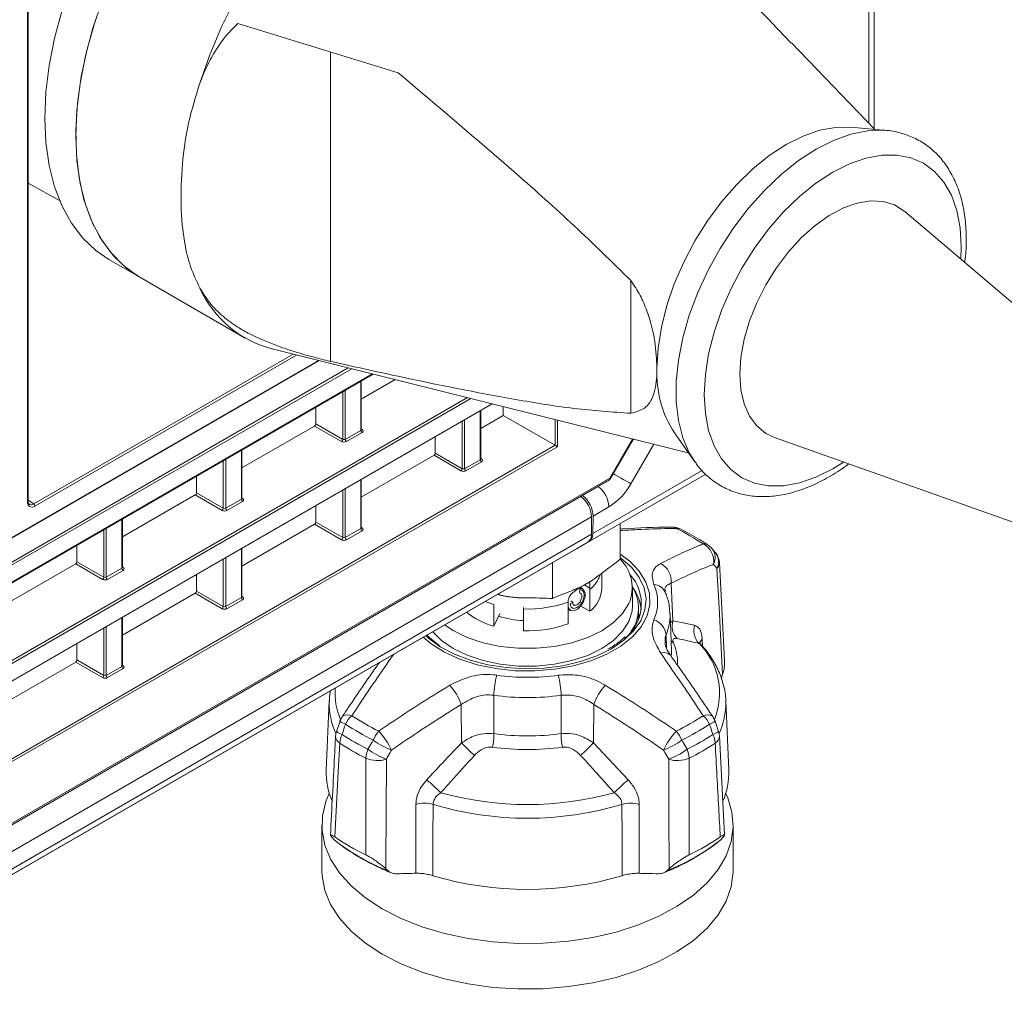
# Model space of a CAD drawing. Header units: millimetres. Extents: x 0 to 1118, y 0 to 864.
# Tile 297 of 512: x 681 to 709, y 107 to 135. Entities that reach past the tile are written whole.
import ezdxf

# ---------------------------------------------------------------- set-up
doc = ezdxf.new("R2010")
doc.units = ezdxf.units.MM

msp = doc.modelspace()

# ---------------------------------------------------------------- linework, layer by layer
at = {"color": 7, "linetype": 'Continuous', "lineweight": 15}
for p, q in [((705.271, 177.5671), (705.271, 131.7804)), ((681.1038, 121.137), (681.1038, 158.2136)), ((687.0954, 134.7835), (691.6765, 133.3755)), ((705.297, 131.7535), (702.9075, 134.2271)), ((705.6195, 131.724), (704.6092, 131.8165)), ((681.1038, 130.2154), (682.0068, 129.7195)), ((712.7907, 123.7531), (706.1511, 129.4093)), ((683.413, 128.0401), (684.2969, 127.5298)), ((684.2969, 127.5298), (687.3021, 125.7949)), ((698.3258, 127.4332), (698.3258, 123.6447)), ((688.0817, 125.4816), (699.9652, 122.5177)), ((680.6331, 120.0742), (689.4213, 125.1475)), ((658.7256, 106.1506), (690.9655, 124.7623)), ((691.5886, 124.6069), (690.6243, 124.0502)), ((690.6242, 123.1764), (690.6242, 124.5653)), ((661.9291, 105.1816), (694.3746, 123.912)), ((689.3258, 123.3414), (689.3258, 123.8157)), ((694.6798, 123.8359), (694.6798, 123.5838)), ((694.036, 122.3383), (694.036, 123.7166)), ((694.6798, 123.5838), (694.036, 123.2122)), ((696.1601, 122.7292), (694.6798, 123.5838)), ((689.2904, 123.2802), (687.2125, 122.0806)), ((692.7376, 122.5034), (692.7376, 122.967)), ((697.7244, 121.7488), (698.3945, 122.9094)), ((699.5668, 123.0818), (700.1521, 122.2531)), ((702.4224, 122.9503), (710.6409, 120.0291)), ((687.2125, 121.2068), (687.2125, 122.5957)), ((692.7022, 122.4422), (690.6243, 121.2426)), ((685.914, 121.3719), (685.914, 121.8461)), ((696.8203, 119.8), (700.4634, 121.9031)), ((700.4633, 121.9032), (697.1281, 119.9777)), ((656.0584, 97.6935), (697.7176, 121.7428)), ((690.6242, 120.3687), (690.6242, 121.747)), ((685.8786, 121.3106), (683.8007, 120.111)), ((689.3258, 120.5338), (689.3258, 120.9974)), ((697.2012, 120.1891), (697.2012, 120.6834)), ((697.2435, 120.7078), (697.236, 120.2092)), ((683.8007, 119.2372), (683.8007, 120.6261)), ((689.2904, 120.4726), (687.2125, 119.273)), ((698.0212, 120.4933), (698.0212, 119.4715)), ((682.5022, 119.4023), (682.5022, 119.8765)), ((697.0976, 119.9602), (696.7744, 119.7735)), ((696.7992, 119.7878), (697.1281, 119.9777)), ((609.6765, 69.493), (696.7744, 119.7735)), ((687.2125, 118.3992), (687.2125, 119.7774)), ((696.7992, 119.7878), (696.8098, 119.7939)), ((696.8098, 119.7939), (696.8203, 119.8)), ((700.7377, 119.6596), (700.6376, 119.7791)), ((682.4668, 119.341), (680.3889, 118.1415)), ((696.0815, 119.3735), (696.0815, 118.3517)), ((701, 116.5763), (700.8533, 119.3688)), ((685.914, 118.5642), (685.914, 119.0278)), ((697.4965, 118.6566), (697.4965, 119.0777)), ((685.8786, 118.503), (683.8007, 117.3034)), ((696.853, 118.6638), (696.6539, 118.5861)), ((696.9755, 118.598), (696.8993, 118.6769)), ((697.1513, 118.6082), (697.1513, 117.9863)), ((698.3715, 118.1462), (698.3715, 118.6566)), ((694.4107, 117.5624), (694.4107, 118.1843)), ((696.5326, 118.2325), (696.5373, 118.2575)), ((696.5326, 117.6291), (696.5326, 118.2511)), ((696.5951, 118.2124), (696.6624, 118.2512)), ((696.6624, 118.2512), (696.6085, 118.2824)), ((697.1513, 117.9863), (696.8938, 118.135)), ((694.4107, 117.5624), (694.5776, 117.9219)), ((695.2555, 118.0941), (695.2559, 118.0536)), ((695.2559, 118.0536), (695.2559, 117.4316)), ((696.5267, 117.9968), (696.5659, 118.0204)), ((696.5326, 118.0384), (696.5633, 118.0207)), ((696.5817, 118.0134), (696.6309, 118.0012)), ((698.5465, 117.891), (698.5358, 117.7403)), ((698.5465, 117.891), (698.5465, 118.0725)), ((699.4878, 116.8594), (699.4421, 117.9272)), ((683.8007, 116.4296), (683.8007, 117.8078)), ((682.5022, 116.5946), (682.5022, 117.0582)), ((697.7048, 116.9224), (697.6641, 116.9008)), ((699.4878, 116.8594), (699.4863, 116.8874)), ((682.4668, 116.5334), (680.3889, 115.3338)), ((700.905, 116.0522), (700.9429, 116.1795)), ((689.7081, 115.4257), (689.6233, 113.4436)), ((701.1198, 113.4436), (701.035, 115.4256)), ((701.035, 115.4256), (701.0363, 115.3857)), ((690.0156, 114.8454), (689.9165, 114.5528)), ((700.8267, 114.5528), (700.7272, 114.8454)), ((701.0009, 111.5946), (700.8534, 114.4186)), ((689.4978, 111.879), (689.4978, 110.5827)), ((701.2453, 110.5827), (701.2453, 111.879)), ((689.8381, 111.4631), (689.8002, 111.5083)), ((689.8381, 111.4631), (689.9067, 111.409)), ((689.853, 111.4511), (689.9315, 111.3893)), ((700.9429, 111.5083), (700.905, 111.4631)), ((691.3257, 110.6277), (691.3968, 110.5633)), ((699.3462, 110.5633), (699.4174, 110.6277))]:
    msp.add_line(p, q, dxfattribs=at)
at = {"color": 9, "linetype": 'Continuous', "lineweight": 0}
for p, q in [((705.1246, 131.932), (705.1246, 177.363)), ((681.0892, 121.1166), (681.0892, 158.1932)), ((689.743, 133.9697), (689.743, 125.1275)), ((681.2671, 121.0546), (688.678, 125.3329)), ((688.775, 125.3087), (681.3012, 120.9941)), ((658.6813, 106.7137), (690.2534, 124.9399)), ((690.3517, 124.9154), (658.761, 106.6784)), ((680.6435, 120.0971), (689.4008, 125.1526)), ((658.761, 106.1879), (690.945, 124.7674)), ((690.6096, 123.1558), (690.6096, 124.5569)), ((693.7544, 124.0667), (661.9968, 105.7335)), ((662.0346, 105.8366), (693.6561, 124.0913)), ((690.0929, 122.8986), (690.0929, 124.2585)), ((690.1633, 124.2992), (690.1633, 122.8981)), ((661.9044, 105.1843), (694.3542, 123.9171)), ((694.0214, 122.3177), (694.0214, 123.7081)), ((696.1601, 122.7292), (696.1601, 123.4667)), ((690.0575, 122.8374), (689.2904, 123.2802)), ((689.3258, 123.3414), (690.0929, 122.8986)), ((690.6243, 123.1892), (690.6453, 123.1767)), ((693.5046, 122.0606), (693.5046, 123.4098)), ((693.575, 123.4504), (693.575, 122.06)), ((696.2305, 123.4491), (696.2305, 122.6885)), ((690.1633, 122.8981), (690.6096, 123.1558)), ((690.6446, 123.0947), (690.1983, 122.837)), ((697.7194, 121.7862), (698.3713, 122.9152)), ((656.0493, 99.5737), (696.1601, 122.7292)), ((696.2305, 122.6885), (656.0843, 99.5126)), ((698.9774, 122.764), (698.3225, 121.6296)), ((687.1978, 121.1862), (687.1978, 122.5873)), ((693.4693, 121.9993), (692.7022, 122.4422)), ((692.7376, 122.5034), (693.5046, 122.0606)), ((694.036, 122.3512), (694.0571, 122.3386)), ((686.6811, 120.929), (686.6811, 122.289)), ((686.7515, 122.3296), (686.7515, 120.9285)), ((693.575, 122.06), (694.0214, 122.3177)), ((694.0564, 122.2566), (693.6101, 121.999)), ((656.0843, 97.7507), (697.7194, 121.7862)), ((697.236, 120.2092), (700.3589, 122.012)), ((690.6096, 120.3481), (690.6096, 121.7385)), ((686.6457, 120.8678), (685.8786, 121.3106)), ((685.914, 121.3719), (686.6811, 120.929)), ((687.2125, 121.2197), (687.2335, 121.2071)), ((690.0929, 120.091), (690.0929, 121.4402)), ((690.1633, 121.4809), (690.1633, 120.0904)), ((681.1038, 121.1625), (681.2671, 121.0546)), ((686.7515, 120.9285), (687.1978, 121.1862)), ((687.2329, 121.1251), (686.7865, 120.8674)), ((697.6975, 120.9699), (697.2435, 120.7078)), ((697.2012, 120.6834), (610.1033, 70.4029)), ((683.786, 119.2166), (683.786, 120.6177)), ((690.0575, 120.0297), (689.2904, 120.4726)), ((689.3258, 120.5338), (690.0929, 120.091)), ((690.6243, 120.3816), (690.6453, 120.369)), ((610.1033, 69.9085), (697.2012, 120.1891)), ((683.2693, 118.9594), (683.2693, 120.3194)), ((683.3397, 120.36), (683.3397, 118.9589)), ((690.1633, 120.0904), (690.6096, 120.3481)), ((690.6446, 120.2871), (690.1983, 120.0294)), ((697.0976, 119.9602), (609.9997, 69.6796)), ((687.1978, 118.3785), (687.1978, 119.7689)), ((683.2339, 118.8982), (682.4668, 119.341)), ((682.5022, 119.4023), (683.2693, 118.9594)), ((683.8007, 119.2501), (683.8217, 119.2375)), ((686.6811, 118.1214), (686.6811, 119.4706)), ((686.7515, 119.5113), (686.7515, 118.1209)), ((683.3397, 118.9589), (683.786, 119.2166)), ((683.8211, 119.1555), (683.3747, 118.8979)), ((697.1525, 118.649), (697.0102, 118.7312)), ((699.4752, 118.7864), (699.5241, 117.7105)), ((686.6457, 118.0602), (685.8786, 118.503)), ((685.914, 118.5642), (686.6811, 118.1214)), ((687.2125, 118.412), (687.2335, 118.3995)), ((686.7515, 118.1209), (687.1978, 118.3785)), ((687.2329, 118.3175), (686.7865, 118.0598)), ((683.786, 116.4089), (683.786, 117.7994)), ((699.4534, 117.6623), (699.5241, 117.7105)), ((699.5241, 117.7105), (700.1459, 117.5887)), ((683.2693, 116.1518), (683.2693, 117.501)), ((683.3397, 117.5417), (683.3397, 116.1513)), ((699.3283, 117.3145), (699.3462, 116.9156)), ((700.2804, 117.0641), (700.3136, 117.0504)), ((700.3618, 117.1874), (700.3716, 116.9892)), ((683.2339, 116.0906), (682.4668, 116.5334)), ((682.5022, 116.5946), (683.2693, 116.1518)), ((683.8007, 116.4424), (683.8217, 116.4299)), ((683.3397, 116.1513), (683.786, 116.4089)), ((683.8211, 116.3479), (683.3747, 116.0902)), ((693.4882, 114.226), (693.4809, 115.3259)), ((694.4107, 115.585), (694.4138, 114.4889)), ((696.3293, 114.4889), (696.3324, 115.585)), ((697.2622, 115.3259), (697.2549, 114.226)), ((697.2549, 114.226), (698.2473, 113.1724)), ((692.1818, 110.4998), (692.1799, 112.4641)), ((698.5632, 112.4641), (698.5613, 110.4998))]:
    msp.add_line(p, q, dxfattribs=at)
at = {"color": 7, "linetype": 'Continuous', "lineweight": 15, "flags": 128}
for points in [[(686.0129, 133.0761), (686.2953, 133.8828), (686.6319, 134.6852), (687.0196, 135.475), (687.4543, 136.2443), (687.9317, 136.9855), (688.4471, 137.6912), (688.9952, 138.3542), (689.5706, 138.9679), (690.1675, 139.5261), (690.78, 140.0232), (691.4017, 140.4544), (692.0267, 140.8151), (692.6484, 141.1019), (693.2609, 141.3118), (693.8578, 141.4428), (694.4332, 141.4934), (694.9813, 141.4633), (695.4967, 141.3527), (695.9741, 141.1627), (696.4088, 140.8953), (696.7876, 140.5622)], [(684.2969, 127.5298), (684.2418, 127.5624), (683.8302, 127.8634), (683.467, 128.237), (683.156, 128.6796), (682.9001, 129.1867), (682.702, 129.7533), (682.5636, 130.3737), (682.4862, 131.0419), (682.4707, 131.7511), (682.5172, 132.4943), (682.6252, 133.2641), (682.7937, 134.0529), (683.021, 134.8528), (683.3048, 135.6559)], [(683.2287, 135.4553), (682.9588, 134.6522), (682.746, 133.8543), (682.5925, 133.0695), (682.4998, 132.3057), (682.4688, 131.5703)], [(682.0749, 135.1625), (681.8621, 134.3646), (681.7086, 133.5798), (681.6159, 132.8159), (681.5849, 132.0805)], [(681.5849, 132.0805), (681.6159, 131.381), (681.7086, 130.7241), (681.8621, 130.1166), (682.0749, 129.5644), (682.3448, 129.0729), (682.6692, 128.6472), (683.0448, 128.2914), (683.413, 128.0401)], [(699.0695, 124.9311), (699.101, 125.5056), (699.1952, 126.1066), (699.3504, 126.724), (699.5639, 127.3472), (699.832, 127.9654), (700.1503, 128.5682), (700.5132, 129.1453), (700.9146, 129.6866), (701.3475, 130.1831), (701.8046, 130.6261), (702.278, 131.0082), (702.7596, 131.3227), (703.2413, 131.5643), (703.7147, 131.7289), (704.1718, 131.8136), (704.6047, 131.8169), (704.6092, 131.8165)], [(705.4854, 131.7324), (705.5417, 131.7298), (705.6195, 131.724)], [(682.4688, 131.5703), (682.4998, 130.8707), (682.5925, 130.2139), (682.746, 129.6063), (682.9588, 129.0541), (683.2287, 128.5627), (683.5531, 128.137), (683.9287, 127.7812), (684.2969, 127.5298)], [(706.1511, 129.4093), (706.1343, 129.4234), (705.8528, 129.5987), (705.5299, 129.6965), (705.1733, 129.7145), (704.7912, 129.6524), (704.3927, 129.5116), (703.987, 129.2954), (703.5837, 129.0088), (703.1923, 128.6586), (702.8218, 128.253), (702.4811, 127.8015), (702.178, 127.3146), (701.9197, 126.8038), (701.7123, 126.2811), (701.5605, 125.7587), (701.468, 125.2488), (701.4369, 124.7635)], [(701.4369, 124.7635), (701.468, 124.314), (701.5605, 123.9109), (701.7123, 123.5637), (701.9197, 123.2805), (702.178, 123.068), (702.4224, 122.9503)], [(692.3891, 117.2419), (692.6164, 117.0532), (692.9983, 116.8142), (693.4417, 116.6137), (693.9351, 116.4568), (694.4657, 116.3477), (695.0197, 116.289), (695.5829, 116.2825), (696.1405, 116.3282), (696.6783, 116.4249), (697.1822, 116.5702), (697.6392, 116.7603), (698.0375, 116.9902), (698.3668, 117.254), (698.6184, 117.5449), (698.786, 117.8554), (698.8652, 118.1773), (698.8538, 118.5024), (698.7523, 118.8223), (698.5632, 119.1286), (698.2914, 119.4134), (698.0212, 119.6194)], [(696.8679, 118.6339), (696.8995, 118.6342), (696.9753, 118.5981), (697.0165, 118.5135), (697.016, 118.3948), (696.9739, 118.2625), (696.8975, 118.1395), (696.7999, 118.0469), (696.6979, 118.0007), (696.6092, 118.0088), (696.549, 118.0699), (696.5326, 118.1201)], [(693.001, 117.5952), (693.2486, 117.4328), (693.649, 117.2386), (694.1017, 117.0875), (694.5929, 116.984), (695.1079, 116.9314), (695.6308, 116.9312), (696.1459, 116.9834), (696.6374, 117.0864), (697.0905, 117.2372), (697.4913, 117.431), (697.8277, 117.6621), (698.0895, 117.9235), (698.2687, 118.2071)], [(698.2687, 117.6967), (698.3599, 117.994), (698.3715, 118.1462)], [(692.6638, 117.4005), (692.9128, 117.1539), (693.2486, 116.9225), (693.649, 116.7283), (694.1017, 116.5772), (694.5929, 116.4737), (695.1079, 116.4211), (695.6308, 116.4208), (696.1459, 116.473), (696.6374, 116.5761), (697.0905, 116.7268), (697.4913, 116.9207), (697.8277, 117.1518), (698.0895, 117.4131), (698.2687, 117.6967)], [(697.7673, 116.9163), (697.352, 116.7123), (696.8854, 116.5495), (696.3795, 116.4319), (695.8476, 116.3628), (695.3033, 116.3438), (694.7608, 116.3754), (694.2341, 116.4569), (693.7369, 116.5861), (693.282, 116.7596), (692.8812, 116.9731), (692.5449, 117.2208), (692.4638, 117.2953)], [(692.5, 117.3059), (692.5682, 117.2365), (692.8579, 116.9995)], [(691.2182, 109.4813), (690.7392, 109.7941), (690.3305, 110.1385), (689.9983, 110.5093), (689.7474, 110.9009), (689.5819, 111.3073), (689.5041, 111.7224), (689.5152, 112.1398), (689.6151, 112.5533), (689.7099, 112.782)], [(701.0332, 112.782), (701.0893, 112.6553), (701.2112, 112.2438), (701.2446, 111.8268), (701.189, 111.4105), (701.0451, 111.0014), (700.8153, 110.6055), (700.503, 110.229), (700.1128, 109.8774), (699.6508, 109.5563), (699.124, 109.2703), (698.5402, 109.0239), (697.9084, 108.8207), (697.2382, 108.6639), (696.5396, 108.5559), (695.8234, 108.4982), (695.1003, 108.4917), (694.3813, 108.5367), (693.6773, 108.6323), (692.999, 108.7771), (692.3567, 108.9689), (691.76, 109.2048), (691.2182, 109.4813)], [(691.2182, 108.185), (690.7392, 108.4978), (690.3305, 108.8423), (689.9983, 109.2131), (689.7474, 109.6047), (689.5819, 110.0111), (689.5041, 110.4261), (689.4978, 110.5827)], [(701.2453, 110.5827), (701.2446, 110.5305), (701.189, 110.1143), (701.0451, 109.7051), (700.8153, 109.3093), (700.503, 108.9327), (700.1128, 108.5812), (699.6508, 108.26), (699.124, 107.974), (698.5402, 107.7276), (697.9084, 107.5244), (697.2382, 107.3677), (696.5396, 107.2596), (695.8234, 107.2019), (695.1003, 107.1955), (694.3813, 107.2404), (693.6773, 107.336), (692.999, 107.4808), (692.3567, 107.6726), (691.76, 107.9086), (691.2182, 108.185)]]:
    msp.add_lwpolyline(points, dxfattribs=at)
at = {"color": 9, "linetype": 'Continuous', "lineweight": 0, "flags": 128}
for points in [[(700.1589, 122.2436), (699.9937, 122.5109), (699.8088, 122.9436), (699.6838, 123.4335), (699.6208, 123.9728), (699.6208, 124.553), (699.6838, 125.165), (699.8088, 125.7992), (699.9937, 126.4454), (700.2358, 127.0936), (700.5311, 127.7336), (700.8751, 128.3551), (701.2623, 128.9485), (701.6865, 129.5043), (702.1412, 130.0138), (702.619, 130.469), (703.1126, 130.8626), (703.6141, 131.1886), (704.1156, 131.4416), (704.6091, 131.6178), (705.087, 131.7144), (705.4854, 131.7324)], [(707.7447, 128.0517), (707.7575, 128.4123), (707.7261, 128.9472), (707.6325, 129.4367), (707.4782, 129.8724), (707.266, 130.2469), (706.9993, 130.5538), (706.6829, 130.7878), (706.3221, 130.9449), (705.923, 131.0224), (705.4926, 131.019), (705.0382, 130.9348), (704.5675, 130.7712), (704.0886, 130.531)], [(704.0886, 130.531), (703.6097, 130.2183), (703.139, 129.8384), (702.6845, 129.398), (702.2541, 128.9044), (701.8551, 128.3661), (701.4942, 127.7924), (701.1778, 127.1931), (700.9112, 126.5784), (700.6989, 125.9588), (700.5446, 125.3449), (700.451, 124.7473), (700.4196, 124.1762), (700.451, 123.6413), (700.5446, 123.1518), (700.6989, 122.7161), (700.9112, 122.3416), (701.1778, 122.0347), (701.4942, 121.8007), (701.8551, 121.6436), (702.2541, 121.5661), (702.6845, 121.5695), (703.139, 121.6537), (703.6097, 121.8173), (704.0886, 122.0575), (704.395, 122.2492)], [(698.3225, 121.6296), (698.2669, 121.6617), (698.1999, 121.7004), (698.124, 121.7443), (698.0421, 121.7915), (697.9574, 121.8404), (697.8732, 121.889), (697.8223, 121.9184)], [(698.0212, 119.5183), (698.0386, 119.5056), (698.3393, 119.243), (698.5631, 118.9559), (698.7042, 118.6519), (698.759, 118.3387), (698.7261, 118.0245), (698.6063, 117.7174), (698.4027, 117.4254), (698.1206, 117.156), (697.7673, 116.9163)], [(700.9429, 116.1795), (700.8634, 117.6947), (700.8513, 117.9267), (700.7839, 119.2096)], [(694.4107, 118.1843), (694.264, 118.2315), (694.1666, 118.268)], [(698.5396, 117.7491), (698.5484, 117.8521), (698.5465, 117.9649)], [(699.4761, 117.1334), (699.505, 117.1085), (699.5403, 117.0844)], [(699.4873, 116.7327), (699.489, 116.8007), (699.4878, 116.8594)], [(690.0712, 114.9609), (690.0821, 114.975), (690.1164, 115.0012), (690.1625, 115.0173), (690.2188, 115.023), (690.2837, 115.018), (690.355, 115.0024)], [(700.6712, 114.9619), (700.661, 114.975), (700.6266, 115.0012), (700.5806, 115.0173), (700.5242, 115.023), (700.4594, 115.018), (700.3881, 115.0024)], [(690.0102, 114.2185), (689.9662, 113.4015), (689.866, 111.5367)], [(691.3391, 113.7573), (691.3323, 112.1924), (691.3267, 110.8716), (691.3257, 110.6277)], [(699.4174, 110.6277), (699.4108, 112.1924), (699.4098, 112.4321), (699.404, 113.7573)], [(692.6725, 112.4695), (692.6719, 111.5455), (692.6712, 110.4311)], [(698.0719, 110.4311), (698.0712, 111.5455), (698.0705, 112.4695)]]:
    msp.add_lwpolyline(points, dxfattribs=at)
at = {"color": 7, "linetype": 'Continuous', "lineweight": 15}
for centre, radius, start, end in [((688.8755, 128.5287), 3.1488, 204.61722, 255.39773), ((702.1992, 124.7812), 3.1333, 177.25673, 212.84456), ((696.423, 120.6448), 0.7792, 2.84252, 52.93805), ((699.5091, 119.8926), 0.5, 63.93608, 90.80841), ((696.9508, 120.1644), 0.2515, 305.69767, 5.61985), ((700.2549, 119.462), 0.5, 39.76937, 55.7312), ((700.3541, 119.3426), 0.5, 3.01096, 39.66587), ((697.2193, 118.6561), 1.1414, 336.8363, 45.13424), ((697.3684, 118.1923), 1.2541, 307.9843, 42.00396), ((697.3944, 118.0713), 1.1476, 324.11712, 32.61498), ((696.5962, 118.6963), 0.9012, 308.02136, 357.47502), ((697.3341, 117.9035), 1.2932, 5.57163, 36.67151), ((694.9525, 119.6176), 2.1255, 231.40702, 255.23277), ((695.3546, 120.3061), 2.5872, 251.73903, 267.81454), ((695.3883, 120.801), 3.3719, 267.74922, 289.83687), ((690.4881, 114.6849), 0.5, 146.31796, 161.25662), ((700.2549, 114.6849), 0.5, 18.74338, 33.68204), ((690.389, 114.3924), 0.5, 161.27814, 177.00497), ((700.3541, 114.3924), 0.5, 2.99503, 18.72186), ((691.6064, 113.3642), 1.9847, 177.70665, 203.41133), ((699.1338, 113.3644), 1.9876, 336.14498, 2.28428), ((693.6833, 117.1272), 6.7695, 235.67396, 244.33142), ((697.0601, 117.1266), 6.7687, 295.66808, 304.32654), ((695.3715, 119.5479), 9.5083, 253.50092, 286.49898)]:
    msp.add_arc(centre, radius, start, end, dxfattribs=at)
at = {"color": 9, "linetype": 'Continuous', "lineweight": 0}
for centre, radius, start, end in [((690.6865, 123.1593), 0.077, 182.63888, 237.07024), ((690.6299, 123.1995), 0.0275, 258.49086, 303.93838), ((690.0149, 122.9028), 0.078, 303.05963, 356.9379), ((690.2401, 122.9016), 0.077, 182.63888, 237.07024), ((693.4267, 122.0647), 0.078, 303.06348, 356.93899), ((693.6519, 122.0636), 0.077, 182.63734, 237.07301), ((694.0983, 122.3212), 0.077, 182.63734, 237.07301), ((694.0417, 122.3615), 0.0276, 258.63436, 303.9227), ((696.9192, 120.9313), 0.7792, 2.84252, 52.93805), ((696.743, 122.4999), 1.8033, 301.9549, 331.14421), ((681.0792, 121.1392), 0.0247, 293.83494, 354.85743), ((681.2241, 120.9905), 0.0772, 2.69635, 56.14557), ((687.2747, 121.1897), 0.077, 182.63888, 237.07024), ((687.2181, 121.2299), 0.0275, 258.49086, 303.93838), ((686.6031, 120.9332), 0.078, 303.05963, 356.9379), ((686.8283, 120.932), 0.077, 182.63888, 237.07024), ((699.5023, 120.1959), 0.1966, 52.5649, 90.17218), ((690.0149, 120.0951), 0.078, 303.06082, 356.93918), ((690.2401, 120.094), 0.077, 182.63734, 237.07301), ((690.6865, 120.3517), 0.077, 182.63734, 237.07301), ((690.6299, 120.3919), 0.0276, 258.63436, 303.9227), ((699.6606, 120.1949), 0.1619, 65.11221, 103.86789), ((696.9161, 114.7802), 6.194, 55.90732, 64.09805), ((700.4155, 119.6915), 0.2199, 56.63572, 97.1804), ((700.1275, 119.4105), 0.5631, 351.6822, 62.44097), ((700.3073, 119.5198), 0.4229, 333.17991, 38.2843), ((700.4069, 119.4005), 0.4225, 333.13826, 38.0827), ((698.9, 118.8449), 0.5781, 354.1943, 61.36516), ((700.6422, 119.3664), 0.2113, 312.11655, 0.67479), ((683.8629, 119.2201), 0.077, 182.63888, 237.07024), ((683.8063, 119.2604), 0.0275, 258.49086, 303.93838), ((696.4707, 119.4138), 1.0546, 310.19294, 337.66619), ((683.1914, 118.9636), 0.078, 303.06091, 356.93909), ((683.4166, 118.9625), 0.077, 182.63888, 237.07024), ((697.8096, 118.2455), 1.2794, 336.67924, 23.32017), ((698.9654, 118.3804), 0.3721, 24.65218, 87.05391), ((687.2747, 118.3821), 0.077, 182.63734, 237.07301), ((687.2181, 118.4223), 0.0276, 258.63436, 303.9227), ((695.3883, 121.4229), 3.3719, 267.74922, 289.83687), ((686.6031, 118.1256), 0.078, 303.06082, 356.93918), ((686.8283, 118.1244), 0.077, 182.63734, 237.07301), ((698.0251, 117.8736), 1.4181, 336.77918, 1.25246), ((698.8202, 117.2544), 0.5116, 6.74362, 71.27024), ((700.0279, 117.5637), 0.5248, 163.76487, 222.71333), ((700.6317, 117.4337), 0.5099, 162.30099, 226.46192), ((698.173, 116.5057), 1.4847, 358.53821, 22.94328), ((698.8202, 115.643), 2.0375, 338.21941, 44.22103), ((700.5181, 117.0207), 0.2285, 133.16157, 165.4479), ((699.2749, 116.5578), 0.2488, 44.38017, 113.16501), ((683.8629, 116.4125), 0.077, 182.63734, 237.07301), ((683.8063, 116.4528), 0.0276, 258.63436, 303.9227), ((696.7311, 115.5413), 2.3208, 164.54659, 178.92167), ((695.3715, 122.4688), 6.3698, 262.08309, 277.91711), ((694.013, 115.5415), 2.3198, 1.07443, 15.45619), ((683.1913, 116.156), 0.078, 303.0621, 356.94036), ((683.4166, 116.1548), 0.077, 182.63734, 237.07301), ((691.851, 114.7112), 1.7419, 20.66612, 41.81284), ((698.8921, 114.7112), 1.742, 138.18833, 159.33461), ((691.7915, 115.6417), 1.9156, 175.42318, 203.202), ((691.7059, 115.3547), 1.9992, 178.27692, 205.40237), ((695.3715, 122.4941), 6.9756, 262.08259, 277.91741), ((699.0348, 115.3556), 2.0017, 334.60246, 0.8609), ((690.2657, 115.1279), 0.3776, 228.34345, 255.85583), ((690.8789, 114.4183), 0.7846, 131.88811, 154.04482), ((693.771, 120.0768), 6.4182, 235.90728, 244.0981), ((693.827, 120.1319), 6.194, 235.90732, 244.09805), ((696.9153, 120.1333), 6.1956, 295.90301, 304.09162), ((696.9715, 120.0778), 6.4194, 295.90264, 304.09199), ((699.8639, 114.4181), 0.785, 25.96165, 48.10703), ((700.4782, 115.1261), 0.3757, 284.09504, 311.74781), ((690.169, 114.837), 0.3806, 228.23616, 255.90059), ((690.639, 114.1853), 0.6297, 153.33368, 176.97193), ((693.729, 119.9421), 6.5811, 236.28669, 243.71869), ((691.8085, 113.9737), 0.9034, 139.52757, 158.59672), ((689.6167, 113.1396), 2.0691, 25.19519, 43.3532), ((692.0274, 114.536), 2.3868, 349.53109, 358.8702), ((695.3715, 121.4803), 7.0566, 262.19957, 277.80061), ((698.7127, 114.5357), 2.3839, 181.12485, 190.47539), ((701.1263, 113.1397), 2.069, 136.64596, 154.80511), ((698.9347, 113.9737), 0.9033, 21.4019, 40.47321), ((697.0132, 119.9437), 6.5829, 296.28233, 303.71229), ((700.574, 114.8372), 0.3809, 284.10515, 311.75323), ((700.104, 114.1852), 0.6298, 3.03338, 26.66588), ((690.1321, 114.4284), 0.2427, 182.31657, 239.8334), ((693.7087, 119.7615), 6.6635, 236.28689, 243.71848), ((692.2208, 115.9922), 2.1031, 233.4161, 249.6357), ((704.4916, 125.0223), 15.4154, 224.4556, 226.36225), ((686.1965, 125.0781), 15.4937, 313.64256, 315.53958), ((698.5221, 115.9924), 2.1034, 290.36476, 306.58242), ((697.0327, 119.7644), 6.6669, 296.2834, 303.71123), ((700.6164, 114.4251), 0.2371, 299.42586, 358.42715), ((691.5125, 113.7519), 0.7551, 157.46104, 177.35859), ((692.0657, 115.7232), 2.0958, 233.36344, 249.71457), ((695.3715, 121.3804), 7.3461, 262.19971, 277.80047), ((698.6775, 115.7229), 2.0956, 290.28446, 306.63749), ((699.231, 113.752), 0.7547, 2.63779, 22.54611), ((691.0888, 114.5648), 0.8454, 246.97872, 287.22215), ((699.6543, 114.5649), 0.8455, 252.7791, 293.01971), ((500.1782, -97.1518), 284.9954, 47.450667, 47.560636), ((885.0062, -91.0839), 276.7662, 132.437799, 132.551037), ((695.3715, 121.5881), 9.1265, 254.28156, 285.71837), ((692.4354, 111.6326), 0.8698, 74.17704, 107.08102), ((698.3077, 111.6326), 0.8698, 72.91851, 105.82341), ((695.3715, 121.4259), 9.3542, 253.22983, 286.77013), ((693.8116, 116.5539), 6.459, 232.80156, 248.04585), ((696.9561, 116.5036), 6.4031, 291.91817, 308.07645)]:
    msp.add_arc(centre, radius, start, end, dxfattribs=at)
at = {"color": 7, "linetype": 'Continuous', "lineweight": 15}
for centre, major_axis, ratio, start_param, end_param in [((689.2904, 123.321), (0.025, 0.0433), 0.5774255, 3.9269476, 5.4976678), ((696.1952, 122.7089), (0.05, -0.0289), 0.0000704, 0.7854388, 2.3475085), ((692.7022, 122.483), (0.025, 0.0433), 0.5774255, 3.9269476, 5.4976678), ((697.631, 121.8372), (-0.0912, 0.0912), 0.3178882, 3.1241014, 3.8420914), ((685.8786, 121.3514), (0.025, 0.0433), 0.5774255, 3.9269476, 5.4976678), ((696.8899, 120.9119), (-0.2433, 0.4369), 0.587367, 3.9361102, 5.3794677), ((681.2661, 121.2598), (0.1226, 0.2184), 0.5763418, 2.349783, 3.9193613), ((689.2904, 120.5134), (0.025, 0.0433), 0.5774255, 3.9269476, 5.4976678), ((696.8824, 120.4133), (-0.2433, 0.4369), 0.587367, 3.150712, 3.9361102), ((682.4668, 119.3819), (0.025, 0.0433), 0.5774255, 3.9269476, 5.4976678), ((685.8786, 118.5438), (0.025, 0.0433), 0.5774255, 3.9269476, 5.4976678), ((682.4668, 116.5742), (0.025, 0.0433), 0.5774255, 3.9269476, 5.4976678)]:
    msp.add_ellipse(centre, major_axis=major_axis, ratio=ratio, start_param=start_param, end_param=end_param, dxfattribs=at)
at = {"color": 9, "linetype": 'Continuous', "lineweight": 0}
for centre, major_axis, ratio, start_param, end_param in [((690.5743, 123.1769), (0.05, -0.0008), 0.5872741, 5.5068216, 6.2922198), ((690.5739, 123.1362), (0.1, -0.0008), 0.5823041, 5.5022266, 7.0642962), ((690.1276, 122.8786), (0.1, -0.0008), 0.5823041, 3.9401569, 5.5022266), ((690.1279, 122.9192), (0.05, -0.0008), 0.5872741, 3.9447519, 5.5068216), ((693.5397, 122.0811), (0.05, -0.0008), 0.5872741, 3.9447519, 5.5068216), ((693.986, 122.3388), (0.05, -0.0008), 0.5872741, 5.5068216, 6.2922198), ((693.9857, 122.2982), (0.1, -0.0008), 0.5823041, 5.5022266, 7.0642962), ((693.5394, 122.0405), (0.1, -0.0008), 0.5823041, 3.9401569, 5.5022266), ((681.3015, 121.2394), (0.1502, 0.2601), 0.5766787, 2.3567224, 3.9263008), ((687.1625, 121.2073), (0.05, -0.0008), 0.5872741, 5.5068216, 6.2922198), ((687.1622, 121.1666), (0.1, -0.0008), 0.5823041, 5.5022266, 7.0642962), ((686.7158, 120.909), (0.1, -0.0008), 0.5823041, 3.9401569, 5.5022266), ((686.7161, 120.9496), (0.05, -0.0008), 0.5872741, 3.9447519, 5.5068216), ((690.1279, 120.1116), (0.05, -0.0008), 0.5872741, 3.9447519, 5.5068216), ((690.5743, 120.3692), (0.05, -0.0008), 0.5872741, 5.5068216, 6.2922198), ((690.5739, 120.3286), (0.1, -0.0008), 0.5823041, 5.5022266, 7.0642962), ((690.1276, 120.0709), (0.1, -0.0008), 0.5823041, 3.9401569, 5.5022266), ((683.7507, 119.2377), (0.05, -0.0008), 0.5872741, 5.5068216, 6.2922198), ((683.7504, 119.1971), (0.1, -0.0008), 0.5823041, 5.5022266, 7.0642962), ((683.304, 118.9394), (0.1, -0.0008), 0.5823041, 3.9401569, 5.5022266), ((683.3043, 118.98), (0.05, -0.0008), 0.5872741, 3.9447519, 5.5068216), ((687.1625, 118.3997), (0.05, -0.0008), 0.5872741, 5.5068216, 6.2922198), ((687.1622, 118.359), (0.1, -0.0008), 0.5823041, 5.5022266, 7.0642962), ((686.7158, 118.1013), (0.1, -0.0008), 0.5823041, 3.9401569, 5.5022266), ((686.7161, 118.142), (0.05, -0.0008), 0.5872741, 3.9447519, 5.5068216), ((683.7507, 116.4301), (0.05, -0.0008), 0.5872741, 5.5068216, 6.2922198), ((683.7504, 116.3894), (0.1, -0.0008), 0.5823041, 5.5022266, 7.0642962), ((683.304, 116.1317), (0.1, -0.0008), 0.5823041, 3.9401569, 5.5022266), ((683.3043, 116.1724), (0.05, -0.0008), 0.5872741, 3.9447519, 5.5068216)]:
    msp.add_ellipse(centre, major_axis=major_axis, ratio=ratio, start_param=start_param, end_param=end_param, dxfattribs=at)
at = {"color": 7, "linetype": 'Continuous', "lineweight": 15}
for points, knots in [([(699.3364, 137.7975), (700.3602, 136.7985), (701.5568, 135.6308), (702.7341, 134.4015), (702.9041, 134.2239)], [0, 0, 0, 0, 0.8555802, 1, 1, 1, 1]), ([(687.0954, 134.7835), (687.0303, 134.7207), (686.7997, 134.4985), (686.4689, 134.0476), (686.191, 133.5257), (686.0593, 133.1932), (686.0129, 133.0761)], [0, 0, 0, 0, 0.1321978, 0.4677913, 0.8125255, 1, 1, 1, 1]), ([(698.3258, 127.4332), (697.7876, 127.963), (696.7108, 129.023), (694.4871, 130.994), (692.8019, 132.4218), (691.6765, 133.3755)], [0, 0, 0, 0, 0.2491723, 0.4985314, 1, 1, 1, 1]), ([(686.0129, 133.0761), (685.8938, 132.6936), (685.6526, 131.9196), (685.495, 130.731), (685.4527, 129.5653), (685.5459, 128.5973), (685.7291, 127.8192), (685.9179, 127.4186), (686.0129, 127.217)], [0, 0, 0, 0, 0.17277431, 0.34958638, 0.5402325, 0.73601603, 0.86715059, 1, 1, 1, 1]), ([(707.8589, 127.9545), (707.8694, 128.0324), (707.9068, 128.3109), (707.9097, 128.7689), (707.8663, 129.3195), (707.757, 129.8323), (707.5867, 130.2997), (707.3562, 130.7119), (707.0711, 131.0609), (706.7385, 131.34), (706.3673, 131.5484), (705.9632, 131.677), (705.6598, 131.735), (705.4893, 131.7296), (705.4667, 131.7289)], [0, 0, 0, 0, 0.03812353, 0.13628406, 0.23474199, 0.33323228, 0.43119198, 0.527853, 0.62249108, 0.71489751, 0.80562191, 0.89573886, 0.9861376, 1, 1, 1, 1]), ([(699.0695, 124.9311), (699.0578, 125.1815), (699.0337, 125.6977), (698.8448, 126.4414), (698.5966, 127.0276), (698.4172, 127.2964), (698.3258, 127.4332)], [0, 0, 0, 0, 0.3129884, 0.6453021, 0.8194646, 1, 1, 1, 1]), ([(686.0129, 127.217), (686.102, 127.0751), (686.28, 126.7916), (686.6431, 126.4246), (687.0374, 126.1341), (687.4135, 125.9201), (687.7644, 125.7529), (688.1333, 125.6034), (688.6266, 125.43), (689.2092, 125.2568), (689.5698, 125.1695), (689.743, 125.1275)], [0, 0, 0, 0, 0.1419344, 0.2836419, 0.4086776, 0.4953197, 0.56812, 0.6486008, 0.7290084, 0.8698561, 1, 1, 1, 1]), ([(689.743, 125.1275), (690.388, 124.9827), (692.1586, 124.5851), (694.4787, 124.1276), (696.7035, 123.7547), (697.7852, 123.6813), (698.3258, 123.6447)], [0, 0, 0, 0, 0.2223983, 0.6105671, 0.8053568, 1, 1, 1, 1]), ([(698.3258, 123.6447), (698.4824, 123.6879), (698.7953, 123.7743), (699.0136, 124.213), (699.0685, 124.6574), (699.0694, 124.9167), (699.0695, 124.9311)], [0, 0, 0, 0, 0.3270571, 0.6535971, 0.9807405, 1, 1, 1, 1]), ([(690.6254, 123.1704), (690.6255, 123.1702), (690.6259, 123.1696), (690.6239, 123.1743), (690.6243, 123.1759), (690.6244, 123.1761)], [0, 0, 0, 0, 0.2370394, 0.9200603, 1, 1, 1, 1]), ([(694.0372, 122.3323), (694.0373, 122.3322), (694.0377, 122.3316), (694.0357, 122.3363), (694.0361, 122.3379), (694.0362, 122.3381)], [0, 0, 0, 0, 0.2371018, 0.9206896, 1, 1, 1, 1]), ([(700.1659, 122.2484), (700.1904, 122.2099), (700.2959, 122.0439), (700.5384, 121.8102), (700.8853, 121.5584), (701.2719, 121.3835), (701.6862, 121.2804), (702.1251, 121.2499), (702.5845, 121.2913), (703.0606, 121.4059), (703.5482, 121.5909), (704.0379, 121.8528), (704.3718, 122.0586), (704.5363, 122.1916), (704.5427, 122.1967)], [0, 0, 0, 0, 0.02930257, 0.12619072, 0.22091883, 0.31435087, 0.40753307, 0.50153162, 0.59726059, 0.6950079, 0.79445653, 0.89496944, 0.99593868, 1, 1, 1, 1]), ([(687.2136, 121.2008), (687.2137, 121.2006), (687.2141, 121.2001), (687.2121, 121.2048), (687.2126, 121.2064), (687.2126, 121.2065)], [0, 0, 0, 0, 0.2370394, 0.9200603, 1, 1, 1, 1]), ([(699.5018, 120.3919), (699.4809, 120.3918), (699.0219, 120.3897), (698.5291, 120.3747), (698.0506, 120.3389), (698.0212, 120.3368)], [0, 0, 0, 0, 0.042847, 0.9412801, 1, 1, 1, 1]), ([(690.6254, 120.3627), (690.6255, 120.3626), (690.6259, 120.362), (690.6239, 120.3667), (690.6243, 120.3683), (690.6244, 120.3685)], [0, 0, 0, 0, 0.237166, 0.9206902, 1, 1, 1, 1]), ([(700.5365, 119.8752), (700.4471, 119.9343), (700.1947, 120.1012), (699.9116, 120.2474), (699.7287, 120.3417)], [0, 0, 0, 0, 0.3543456, 1, 1, 1, 1]), ([(696.0815, 118.3517), (696.087, 118.3544), (696.2523, 118.4323), (696.5719, 118.543), (697.054, 118.7385), (697.5379, 119.1075), (697.8598, 119.3499), (698.0212, 119.4715)], [0, 0, 0, 0, 0.0085031, 0.2544657, 0.5000118, 0.7492578, 1, 1, 1, 1]), ([(683.8018, 119.2312), (683.8019, 119.2311), (683.8023, 119.2305), (683.8003, 119.2352), (683.8008, 119.2368), (683.8008, 119.2369)], [0, 0, 0, 0, 0.2370394, 0.9200603, 1, 1, 1, 1]), ([(697.0655, 118.7794), (697.0037, 118.7391), (696.9405, 118.6979), (696.8548, 118.6645), (696.853, 118.6638)], [0, 0, 0, 0, 0.9788441, 1, 1, 1, 1]), ([(697.1595, 118.8415), (697.1452, 118.8291), (697.1206, 118.8078), (697.0818, 118.7878), (697.0655, 118.7794)], [0, 0, 0, 0, 0.5812708, 1, 1, 1, 1]), ([(697.141, 118.7993), (697.1464, 118.7944), (697.1571, 118.7845), (697.1567, 118.7285), (697.1538, 118.6721), (697.1525, 118.649)], [0, 0, 0, 0, 0.36593113, 0.74050109, 1, 1, 1, 1]), ([(695.3978, 118.3693), (695.3948, 118.3691), (695.2545, 118.3615), (694.9758, 118.3859), (694.6763, 118.4189), (694.5302, 118.4576), (694.5061, 118.464)], [0, 0, 0, 0, 0.0098809, 0.4609025, 0.9107732, 1, 1, 1, 1]), ([(694.522, 118.4732), (694.6385, 118.4432), (694.958, 118.3608), (695.4773, 118.3743), (695.88, 118.3593), (696.0815, 118.3517)], [0, 0, 0, 0, 0.2228348, 0.6110256, 1, 1, 1, 1]), ([(696.5338, 118.2918), (696.5384, 118.3182), (696.5487, 118.3777), (696.6154, 118.4752), (696.7269, 118.5727), (696.8242, 118.6316), (696.8715, 118.6603)], [0, 0, 0, 0, 0.177282, 0.4007526, 0.7080062, 1, 1, 1, 1]), ([(696.5951, 118.2124), (696.5956, 118.192), (696.5966, 118.1509), (696.6181, 118.1045), (696.6531, 118.0744), (696.7002, 118.0649), (696.7554, 118.0771), (696.8142, 118.1107), (696.8713, 118.1635), (696.9218, 118.2313), (696.9609, 118.3088), (696.9849, 118.3893), (696.9911, 118.4657), (696.9786, 118.5315), (696.9475, 118.5796), (696.9043, 118.6067), (696.8681, 118.6051), (696.8519, 118.6044)], [0, 0, 0, 0, 0.0603007, 0.1216466, 0.1840393, 0.2474782, 0.3119702, 0.3775042, 0.4440839, 0.5117162, 0.5803951, 0.6501196, 0.7208883, 0.7927097, 0.8655808, 0.9394946, 1, 1, 1, 1]), ([(696.6624, 118.2512), (696.6624, 118.2382), (696.6622, 118.2118), (696.6748, 118.1812), (696.6963, 118.1605), (696.7261, 118.1528), (696.7618, 118.1593), (696.8004, 118.1801), (696.8387, 118.214), (696.8731, 118.2586), (696.9004, 118.3105), (696.9177, 118.3652), (696.9233, 118.4182), (696.915, 118.4634), (696.8978, 118.5019), (696.8456, 118.5096), (696.8617, 118.5684), (696.8715, 118.6045)], [0, 0, 0, 0, 0.0535845, 0.1085425, 0.1649816, 0.2230124, 0.2825216, 0.3434066, 0.4057728, 0.4697264, 0.5351627, 0.6019733, 0.6702645, 0.7401425, 0.8115044, 0.8842402, 1, 1, 1, 1]), ([(697.1525, 118.649), (697.1521, 118.6412), (697.1514, 118.6277), (697.1513, 118.6139), (697.1513, 118.6082)], [0, 0, 0, 0, 0.5862641, 1, 1, 1, 1]), ([(699.3045, 118.5338), (699.2998, 118.5537), (699.2948, 118.5745), (699.2939, 118.5641), (699.2939, 118.5637)], [0, 0, 0, 0, 0.9593796, 1, 1, 1, 1]), ([(699.4337, 117.8989), (699.4324, 117.9759), (699.429, 118.1701), (699.3658, 118.382), (699.3124, 118.5139), (699.3036, 118.5354)], [0, 0, 0, 0, 0.3543557, 0.8944749, 1, 1, 1, 1]), ([(687.2136, 118.3932), (687.2137, 118.393), (687.2141, 118.3924), (687.2121, 118.3971), (687.2125, 118.3987), (687.2126, 118.3989)], [0, 0, 0, 0, 0.237166, 0.9206902, 1, 1, 1, 1]), ([(696.5326, 118.2511), (696.5326, 118.2568), (696.5327, 118.2706), (696.5334, 118.284), (696.5338, 118.2918)], [0, 0, 0, 0, 0.4137359, 1, 1, 1, 1]), ([(696.5326, 118.0671), (696.5364, 118.0545), (696.5449, 118.0261), (696.5692, 118.0203), (696.5828, 118.017)], [0, 0, 0, 0, 0.4418126, 1, 1, 1, 1]), ([(698.1523, 117.2555), (698.1194, 117.2225), (698.0093, 117.1121), (697.8453, 117.0048), (697.7199, 116.9313), (697.7048, 116.9224)], [0, 0, 0, 0, 0.2728059, 0.9126884, 1, 1, 1, 1]), ([(699.4521, 116.7332), (699.4507, 116.735), (699.3999, 116.7999), (699.3401, 116.9173), (699.2974, 117.0449), (699.2981, 117.0845), (699.2983, 117.098)], [0, 0, 0, 0, 0.0119099, 0.4286387, 0.8047213, 1, 1, 1, 1]), ([(700.3154, 117.0529), (700.3153, 117.053), (700.2908, 117.0693), (700.2827, 117.103), (700.2841, 117.0962), (700.2845, 117.0946)], [0, 0, 0, 0, 0.0052299, 0.7649, 1, 1, 1, 1]), ([(701.0339, 115.3787), (701.0345, 115.3885), (701.0444, 115.5376), (700.9892, 115.8263), (700.865, 116.2335), (700.6563, 116.6245), (700.4601, 116.8936), (700.3337, 117.0313), (700.3149, 117.0517)], [0, 0, 0, 0, 0.0163659, 0.2495699, 0.4825424, 0.7180596, 0.958172, 1, 1, 1, 1]), ([(700.6709, 114.9617), (700.6583, 114.9809), (700.3738, 115.412), (699.9683, 116.0065), (699.5714, 116.5626), (699.4514, 116.7308)], [0, 0, 0, 0, 0.0314336, 0.7070597, 1, 1, 1, 1]), ([(691.142, 116.522), (691.1131, 116.4815), (690.8167, 116.0664), (690.4601, 115.5461), (690.1349, 115.0544), (690.0725, 114.96)], [0, 0, 0, 0, 0.0803522, 0.82363, 1, 1, 1, 1]), ([(700.9945, 116.5759), (700.997, 116.5531), (701.011, 116.4245), (700.9736, 116.2901), (700.9429, 116.1795)], [0, 0, 0, 0, 0.17720469, 1, 1, 1, 1]), ([(683.8018, 116.4236), (683.8019, 116.4234), (683.8023, 116.4228), (683.8003, 116.4275), (683.8008, 116.4291), (683.8008, 116.4293)], [0, 0, 0, 0, 0.237166, 0.9206902, 1, 1, 1, 1]), ([(689.7427, 115.7142), (689.7393, 115.7016), (689.7128, 115.6029), (689.7151, 115.5011), (689.717, 115.4123)], [0, 0, 0, 0, 0.12737069, 1, 1, 1, 1]), ([(689.8896, 114.4186), (689.8797, 114.2291), (689.8304, 113.2871), (689.7814, 112.3453), (689.7422, 111.5929)], [0, 0, 0, 0, 0.201103, 1, 1, 1, 1]), ([(689.866, 111.5367), (689.8413, 111.5531), (689.7919, 111.5857), (689.748, 111.6057), (689.7319, 111.5952), (689.7737, 111.542), (689.8002, 111.5083)], [0, 0, 0, 0, 0.1616587, 0.3221692, 0.570667, 1, 1, 1, 1]), ([(689.9315, 111.3893), (689.9628, 111.3644), (690.1451, 111.2191), (690.5216, 110.9774), (691.0123, 110.7106), (691.3492, 110.5689), (691.4834, 110.5124)], [0, 0, 0, 0, 0.0721025, 0.4204079, 0.7692587, 1, 1, 1, 1]), ([(700.1895, 110.9729), (700.3314, 111.0572), (700.5824, 111.2064), (700.7964, 111.3776), (700.8894, 111.4521)], [0, 0, 0, 0, 0.5651956, 1, 1, 1, 1]), ([(700.9429, 111.5083), (700.9708, 111.544), (701.0114, 111.5958), (700.9936, 111.6048), (700.953, 111.587), (700.9015, 111.5529), (700.8771, 111.5367)], [0, 0, 0, 0, 0.4557383, 0.6638312, 0.8405449, 1, 1, 1, 1]), ([(691.3257, 110.6277), (691.2555, 110.6877), (691.1531, 110.7752), (690.9791, 110.895), (690.8559, 110.9717), (690.7848, 111.0084), (690.751, 111.0258)], [0, 0, 0, 0, 0.45573825, 0.66381897, 0.84055169, 1, 1, 1, 1]), ([(699.2618, 110.5125), (699.3455, 110.5474), (699.6328, 110.6675), (699.9481, 110.8188), (700.1545, 110.9505), (700.1895, 110.9729)], [0, 0, 0, 0, 0.25431429, 0.87351599, 1, 1, 1, 1]), ([(699.9921, 111.0258), (699.9578, 111.0081), (699.8896, 110.9729), (699.7607, 110.8931), (699.5868, 110.7729), (699.4831, 110.684), (699.4174, 110.6277)], [0, 0, 0, 0, 0.1616537, 0.3221664, 0.5706638, 1, 1, 1, 1]), ([(691.3968, 110.5633), (691.4336, 110.5379), (691.4995, 110.4923), (691.5879, 110.4879), (691.6269, 110.4859)], [0, 0, 0, 0, 0.5588109, 1, 1, 1, 1]), ([(699.1162, 110.4859), (699.167, 110.4896), (699.2551, 110.496), (699.3192, 110.5433), (699.3462, 110.5633)], [0, 0, 0, 0, 0.57684594, 1, 1, 1, 1]), ([(691.6269, 110.4859), (691.6581, 110.4864), (691.7678, 110.4883), (691.9526, 110.4924), (692.1067, 110.4974), (692.1818, 110.4998)], [0, 0, 0, 0, 0.1688385, 0.5946914, 1, 1, 1, 1]), ([(692.6712, 110.4311), (692.6209, 110.4448), (692.5204, 110.4722), (692.3554, 110.4959), (692.244, 110.5015), (692.1898, 110.5), (692.1818, 110.4998)], [0, 0, 0, 0, 0.3122105, 0.6241412, 0.944909, 1, 1, 1, 1]), ([(698.5613, 110.4998), (698.5102, 110.4995), (698.4078, 110.499), (698.2312, 110.4742), (698.1244, 110.4453), (698.0719, 110.4311)], [0, 0, 0, 0, 0.3366594, 0.6738596, 1, 1, 1, 1]), ([(698.5613, 110.4998), (698.6365, 110.4974), (698.8219, 110.4913), (699.0065, 110.4879), (699.1162, 110.4859)], [0, 0, 0, 0, 0.4060716, 1, 1, 1, 1])]:
    msp.add_open_spline(points, degree=3, knots=knots, dxfattribs=at)
at = {"color": 9, "linetype": 'Continuous', "lineweight": 0}
for points, knots in [([(699.6218, 120.352), (699.5489, 120.351), (699.1787, 120.3458), (698.6474, 120.3319), (698.1825, 120.3021), (698.0212, 120.2918)], [0, 0, 0, 0, 0.1381223, 0.700862, 1, 1, 1, 1]), ([(699.1771, 119.3523), (699.3574, 119.4438), (699.7178, 119.6267), (700.121, 119.8019), (700.3441, 119.892), (700.3881, 119.9097)], [0, 0, 0, 0, 0.4457919, 0.8907795, 1, 1, 1, 1]), ([(698.9845, 118.7519), (698.9566, 118.8526), (698.901, 119.0525), (699.0052, 119.2439), (699.1322, 119.324), (699.1771, 119.3523)], [0, 0, 0, 0, 0.3959646, 0.7869026, 1, 1, 1, 1]), ([(700.6847, 119.3291), (700.6409, 119.3117), (700.4187, 119.2238), (700.0169, 119.0529), (699.6558, 118.8752), (699.4752, 118.7864)], [0, 0, 0, 0, 0.10933927, 0.55458251, 1, 1, 1, 1]), ([(700.7839, 119.2096), (700.7598, 119.2387), (700.7267, 119.2785), (700.6937, 119.3183), (700.6847, 119.3291)], [0, 0, 0, 0, 0.7289869, 1, 1, 1, 1]), ([(699.4752, 118.7864), (699.4433, 118.773), (699.3545, 118.7355), (699.2835, 118.663), (699.3025, 118.576), (699.307, 118.5556)], [0, 0, 0, 0, 0.2996383, 0.8361179, 1, 1, 1, 1]), ([(699.1771, 116.7866), (699.085, 116.951), (698.9103, 117.2628), (698.9245, 117.5816), (698.9768, 117.7186), (698.9845, 117.739)], [0, 0, 0, 0, 0.4871073, 0.923779, 1, 1, 1, 1]), ([(700.3618, 117.1874), (700.3574, 117.2348), (700.3449, 117.3677), (700.2766, 117.5273), (700.1894, 117.5683), (700.1459, 117.5887)], [0, 0, 0, 0, 0.2175479, 0.609522, 1, 1, 1, 1]), ([(699.3283, 117.3145), (699.3227, 117.3007), (699.2976, 117.239), (699.3057, 117.1593), (699.3119, 117.0975)], [0, 0, 0, 0, 0.223969, 1, 1, 1, 1]), ([(699.6423, 117.2077), (699.6045, 117.2104), (699.5419, 117.2148), (699.515, 117.1626), (699.5327, 117.1079), (699.5403, 117.0844)], [0, 0, 0, 0, 0.4646305, 0.7701419, 1, 1, 1, 1]), ([(700.2804, 117.0641), (700.2721, 117.0663), (700.0629, 117.1211), (699.8484, 117.1653), (699.6423, 117.2077)], [0, 0, 0, 0, 0.0397938, 1, 1, 1, 1]), ([(691.5433, 116.7537), (691.3706, 116.5048), (691.0178, 115.9966), (690.6221, 115.4062), (690.399, 115.0689), (690.355, 115.0024)], [0, 0, 0, 0, 0.4352304, 0.8886981, 1, 1, 1, 1]), ([(700.3881, 115.0024), (700.3441, 115.0689), (700.121, 115.4062), (699.7177, 116.0077), (699.3574, 116.5268), (699.1771, 116.7866)], [0, 0, 0, 0, 0.1092202, 0.5542074, 1, 1, 1, 1]), ([(693.1493, 115.8725), (693.3533, 115.9723), (693.7402, 116.1616), (694.2249, 116.1924), (694.4593, 116.1639), (694.4942, 116.1597)], [0, 0, 0, 0, 0.48711393, 0.92378436, 1, 1, 1, 1]), ([(696.2489, 116.1597), (696.434, 116.1696), (696.8017, 116.1893), (697.2653, 116.053), (697.5081, 115.9196), (697.5937, 115.8725)], [0, 0, 0, 0, 0.3959689, 0.7869059, 1, 1, 1, 1]), ([(691.1212, 114.5601), (691.1942, 114.6098), (691.5643, 114.8623), (692.237, 115.3082), (692.845, 115.6843), (693.1493, 115.8725)], [0, 0, 0, 0, 0.1092205, 0.5542081, 1, 1, 1, 1]), ([(697.5937, 115.8725), (697.898, 115.6843), (698.5061, 115.3082), (699.1787, 114.8623), (699.5489, 114.6098), (699.6218, 114.5601)], [0, 0, 0, 0, 0.4457924, 0.8907801, 1, 1, 1, 1]), ([(694.4107, 115.585), (694.3867, 115.5879), (694.2246, 115.6078), (693.8833, 115.57), (693.6213, 115.4111), (693.4809, 115.3259)], [0, 0, 0, 0, 0.0743192, 0.5037365, 1, 1, 1, 1]), ([(697.2622, 115.3259), (697.2027, 115.3658), (697.0368, 115.477), (696.7176, 115.5995), (696.4602, 115.5898), (696.3324, 115.585)], [0, 0, 0, 0, 0.2194801, 0.6124352, 1, 1, 1, 1]), ([(693.4809, 115.3259), (693.1826, 115.1384), (692.5863, 114.7633), (691.9251, 114.3205), (691.5608, 114.0699), (691.489, 114.0205)], [0, 0, 0, 0, 0.4454169, 0.8906595, 1, 1, 1, 1]), ([(699.2541, 114.0205), (699.1823, 114.0699), (698.818, 114.3205), (698.1567, 114.7633), (697.5604, 115.1384), (697.2622, 115.3259)], [0, 0, 0, 0, 0.1093387, 0.5545863, 1, 1, 1, 1]), ([(690.1734, 114.7617), (690.1646, 114.7352), (690.1323, 114.6372), (690.0999, 114.5393), (690.0763, 114.4679)], [0, 0, 0, 0, 0.271052, 1, 1, 1, 1]), ([(700.6668, 114.4679), (700.6432, 114.5393), (700.6108, 114.6372), (700.5784, 114.7352), (700.5697, 114.7617)], [0, 0, 0, 0, 0.7289458, 1, 1, 1, 1]), ([(693.4882, 114.226), (693.5978, 114.2957), (693.7896, 114.4176), (694.1155, 114.5041), (694.3131, 114.494), (694.4138, 114.4889)], [0, 0, 0, 0, 0.3953873, 0.6917482, 1, 1, 1, 1]), ([(696.3293, 114.4889), (696.4097, 114.4942), (696.5922, 114.5063), (696.9221, 114.434), (697.1324, 114.3026), (697.2549, 114.226)], [0, 0, 0, 0, 0.2471672, 0.5613224, 1, 1, 1, 1]), ([(690.8151, 114.0414), (690.852, 114.105), (690.9028, 114.1924), (690.9536, 114.2797), (690.9674, 114.3034)], [0, 0, 0, 0, 0.7289496, 1, 1, 1, 1]), ([(692.4958, 113.1724), (692.5087, 113.1865), (692.8348, 113.5421), (693.1681, 113.891), (693.4882, 114.226)], [0, 0, 0, 0, 0.03966232, 1, 1, 1, 1]), ([(699.7757, 114.3034), (699.7895, 114.2797), (699.8403, 114.1924), (699.891, 114.105), (699.928, 114.0414)], [0, 0, 0, 0, 0.2710557, 1, 1, 1, 1]), ([(700.8771, 111.5367), (700.8625, 111.809), (700.8145, 112.7029), (700.7664, 113.5969), (700.7329, 114.2185)], [0, 0, 0, 0, 0.3046451, 1, 1, 1, 1]), ([(691.489, 114.0205), (691.4754, 113.9967), (691.4254, 113.909), (691.3755, 113.8213), (691.3391, 113.7573)], [0, 0, 0, 0, 0.2710063, 1, 1, 1, 1]), ([(694.3745, 114.1023), (694.3177, 114.1032), (694.2034, 114.1051), (694.0173, 114.0213), (693.9143, 113.9236), (693.8535, 113.8659)], [0, 0, 0, 0, 0.2875002, 0.5791338, 1, 1, 1, 1]), ([(696.8896, 113.8659), (696.8219, 113.9295), (696.7097, 114.0348), (696.5189, 114.1083), (696.4137, 114.1041), (696.3686, 114.1023)], [0, 0, 0, 0, 0.4646482, 0.7701587, 1, 1, 1, 1]), ([(699.404, 113.7573), (699.3676, 113.8213), (699.3176, 113.909), (699.2676, 113.9967), (699.2541, 114.0205)], [0, 0, 0, 0, 0.7289833, 1, 1, 1, 1]), ([(690.751, 111.0258), (690.7517, 111.3061), (690.754, 112.2264), (690.7565, 113.1468), (690.7582, 113.7867)], [0, 0, 0, 0, 0.3046451, 1, 1, 1, 1]), ([(693.8535, 113.8659), (693.6293, 113.6194), (693.3217, 113.2812), (693.0061, 112.9244), (692.9116, 112.8171), (692.8991, 112.8029)], [0, 0, 0, 0, 0.6998953, 0.9602073, 1, 1, 1, 1]), ([(697.844, 112.8029), (697.8315, 112.8171), (697.5166, 113.1745), (697.1967, 113.5272), (696.8896, 113.8659)], [0, 0, 0, 0, 0.0397979, 1, 1, 1, 1]), ([(699.9849, 113.7867), (699.9857, 113.5063), (699.9882, 112.586), (699.9905, 111.6657), (699.9921, 111.0258)], [0, 0, 0, 0, 0.304645, 1, 1, 1, 1]), ([(692.4958, 113.1724), (692.4442, 113.1103), (692.3294, 112.9721), (692.2064, 112.7226), (692.1887, 112.5503), (692.1799, 112.4641)], [0, 0, 0, 0, 0.2894248, 0.6444429, 1, 1, 1, 1]), ([(698.5632, 112.4641), (698.5598, 112.516), (698.5504, 112.6615), (698.4531, 112.9167), (698.3158, 113.0873), (698.2473, 113.1724)], [0, 0, 0, 0, 0.2175485, 0.60952, 1, 1, 1, 1]), ([(692.8991, 112.8029), (692.8614, 112.776), (692.781, 112.7187), (692.7184, 112.634), (692.6803, 112.5486), (692.6761, 112.5055), (692.6725, 112.4695)], [0, 0, 0, 0, 0.3120028, 0.6652743, 0.7209695, 1, 1, 1, 1]), ([(697.844, 112.8029), (697.8939, 112.7662), (697.9774, 112.7047), (698.0384, 112.6085), (698.066, 112.5347), (698.0687, 112.4955), (698.0705, 112.4695)], [0, 0, 0, 0, 0.4151028, 0.6937466, 0.7969154, 1, 1, 1, 1])]:
    msp.add_open_spline(points, degree=3, knots=knots, dxfattribs=at)

doc.saveas('drawing.dxf')
